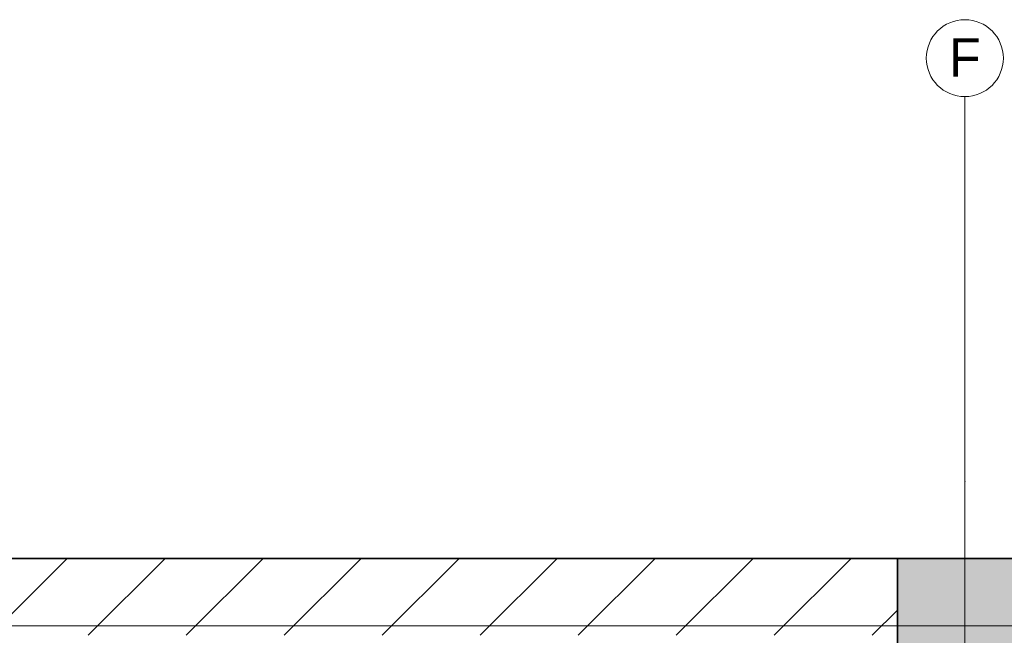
# Model space of a CAD drawing. Header units: inches. Extents: x -78787 to 29484, y -9517 to 23232.
# Tile 270 of 298: x 5877 to 8433, y 18018 to 19618. Entities that reach past the tile are written whole.
import ezdxf
from ezdxf.enums import TextEntityAlignment as Align

# ---------------------------------------------------------------- set-up
doc = ezdxf.new("R2010")
doc.units = ezdxf.units.IN
doc.header["$MEASUREMENT"] = 0
doc.linetypes.add('Dot & Dashed', pattern=[670.277762, 317.5, -176.388889, 0, -176.388874])
doc.linetypes.add('Hidden', pattern=[317.5, 211.666667, -105.833333])
doc.layers.add('Structural - Bearing', color=7, linetype='Continuous')
doc.layers.add('Structural - Grid', color=7, linetype='Continuous')
for name, color, linetype, lineweight in [('Structural - Bearing_Pen_No__1', 7, 'Continuous', 13), ('Structural - Bearing_Pen_No__20', 1, 'Continuous', 0), ('Structural - Bearing_Pen_No__27', 7, 'Continuous', 35)]:
    doc.layers.add(name, color=color, linetype=linetype, lineweight=lineweight)
for name, color, linetype, lineweight, true_color in [('Structural - Bearing_Pen_No__102', 7, 'Continuous', 13, 0xcccccc), ('Structural - Bearing_Pen_No__161', 7, 'Continuous', 13, 0x6a6a6a), ('Structural - Bearing_Pen_No__28', 7, 'Continuous', 35, 0xa80f02), ('Structural - Grid_Pen_No__81', 7, 'Continuous', 20, 0x6a6a6a)]:
    doc.layers.add(name, color=color, linetype=linetype, lineweight=lineweight, true_color=true_color)
doc.styles.add('GENERATED_STYLE_2', font='txt')

# ---------------------------------------------------------------- blocks, each defined once
blk = doc.blocks.new('Slab_1', base_point=(-47183.8, 14488))
at = {"layer": 'Structural - Bearing_Pen_No__1', "color": 7, "linetype": 'Continuous', "lineweight": 13, "flags": 128}
blk.add_lwpolyline([(-47183.8, 14488), (1166.2, 14488), (1166.2, 32488), (-317.2, 32488), (-317.2, 39238), (-26465.1, 39238), (-29183.8, 32838), (-47183.8, 32838)], close=True, dxfattribs=at)
blk = doc.blocks.new('Wall_3', base_point=(1166.2, 39238))
at = {"layer": 'Structural - Bearing', "linetype": 'Continuous', "lineweight": 0, "true_color": 0x000000}
h = blk.add_hatch(dxfattribs=at)
h.set_pattern_fill('MASONRY_BLOCK', color=18, style=0, pattern_type=2)
h.set_pattern_definition([(45, (0, 0), (-127.2792, 127.2792), [])])
h.paths.add_polyline_path([(-22833.8, 39038), (-17183.8, 39038), (-17183.8, 39238), (-22833.8, 39238)])
at = {"layer": 'Structural - Bearing_Pen_No__27', "color": 7, "linetype": 'Continuous', "lineweight": 35, "flags": 128}
blk.add_lwpolyline([(-17183.8, 39238), (-22833.8, 39238)], dxfattribs=at)
blk = doc.blocks.new('Column_39', base_point=(-17008.8, 39063))
at = {"layer": 'Structural - Bearing_Pen_No__161', "linetype": 'Continuous', "lineweight": 0, "true_color": 0x6a6a6a}
blk.add_hatch(color=251, dxfattribs=at).paths.add_polyline_path([(-16833.8, 38888), (-16833.8, 39238), (-17183.8, 39238), (-17183.8, 38888)])
at = {"layer": 'Structural - Bearing_Pen_No__20', "color": 1, "linetype": 'Continuous', "lineweight": 0}
for p, q in [((-17008.8, 39143), (-17008.8, 39318)), ((-17088.8, 39063), (-17263.8, 39063)), ((-16928.8, 39063), (-16753.8, 39063)), ((-17008.8, 38983), (-17008.8, 38808))]:
    blk.add_line(p, q, dxfattribs=at)
blk.add_point((-17008.8, 39063), dxfattribs=at)
at = {"layer": 'Structural - Bearing_Pen_No__28', "color": 14, "linetype": 'Continuous', "lineweight": 35, "true_color": 0xa80f02, "flags": 128}
blk.add_lwpolyline([(-16833.8, 38888), (-16833.8, 39238), (-17183.8, 39238), (-17183.8, 38888)], close=True, dxfattribs=at)
blk = doc.blocks.new('Standard grid marker')
at = {"layer": 'Structural - Grid_Pen_No__81', "color": 251, "linetype": 'Continuous', "lineweight": 20, "true_color": 0x6a6a6a}
blk.add_line((1000, 0), (51328.1, 0), dxfattribs=at)
at = {"layer": 'Structural - Grid_Pen_No__81', "color": 251, "lineweight": 20, "true_color": 0x6a6a6a, "style": 'GENERATED_STYLE_2'}
for tag, p in [('AC_MarkerText_1_0', (-100, -144)), ('AC_MarkerText_1_1', (52428.1, -144))]:
    blk.add_attdef(tag, text='', height=100, rotation=180, dxfattribs=at).set_placement(p, align=Align.TOP_CENTER)
blk = doc.blocks.new('Standard grid marker_2')
at = {"layer": 'Structural - Grid_Pen_No__81', "color": 251, "linetype": 'Continuous', "lineweight": 20, "true_color": 0x6a6a6a}
for p, q in [((1000, 0), (27734.9, 0)), ((27734.9, 0), (28734.9, 0))]:
    blk.add_line(p, q, dxfattribs=at)
blk.add_circle((28834.9, 0), 100, dxfattribs=at)
blk.add_point((27734.9, 0), dxfattribs=at)
blk.add_point((27734.9, 0), dxfattribs=at)
at = {"layer": 'Structural - Grid_Pen_No__81', "color": 251, "lineweight": 20, "true_color": 0x6a6a6a, "style": 'GENERATED_STYLE_2'}
for tag, p in [('AC_MarkerText_1_0', (-1.5, -46.7)), ('AC_MarkerText_1_1', (28933.4, -46.7))]:
    blk.add_attdef(tag, text='', height=100, rotation=270, dxfattribs=at).set_placement(p, align=Align.TOP_CENTER)
blk = doc.blocks.new('Beam_4', base_point=(-17008.8, 14663))
at = {"layer": 'Structural - Bearing_Pen_No__102', "color": 254, "linetype": 'Dot & Dashed', "lineweight": 13, "true_color": 0xcccccc}
blk.add_line((-17008.8, 14663), (-17008.8, 39096.2), dxfattribs=at)
blk = doc.blocks.new('Beam_14', base_point=(-23008.8, 39063))
at = {"layer": 'Structural - Bearing_Pen_No__102', "color": 254, "linetype": 'Hidden', "lineweight": 13, "true_color": 0xcccccc}
blk.add_line((-23008.8, 39238), (991.2, 39238), dxfattribs=at)
at = {"layer": 'Structural - Bearing_Pen_No__102', "color": 254, "linetype": 'Dot & Dashed', "lineweight": 13, "true_color": 0xcccccc}
blk.add_line((-23008.8, 39063), (991.2, 39063), dxfattribs=at)

msp = doc.modelspace()

# ---------------------------------------------------------------- block references
at = {"layer": 'Structural - Bearing', "color": 14, "lineweight": 35, "true_color": 0xa80f02}
msp.add_blockref('Column_39', (8330.93152, 18043.35514), dxfattribs=at)
at = {"layer": 'Structural - Bearing', "color": 7, "linetype": 'Continuous', "lineweight": 13}
msp.add_blockref('Slab_1', (-21844.06848, -6531.64486), dxfattribs=at)
at = {"layer": 'Structural - Bearing', "color": 254, "lineweight": 13, "true_color": 0xcccccc}
for name, p in [('Beam_14', (2330.93152, 18043.35514)), ('Beam_4', (8330.93152, -6356.64486))]:
    msp.add_blockref(name, p, dxfattribs=at)
at = {"layer": 'Structural - Bearing', "color": 7, "lineweight": 35}
msp.add_blockref('Wall_3', (26505.93152, 18218.35514), dxfattribs=at)
at = {"layer": 'Structural - Grid', "color": 8, "linetype": 'Continuous', "lineweight": 15}
ref = msp.add_blockref('Standard grid marker_2', (8330.93152, -9316.57065), dxfattribs=dict(at, zscale=1000, rotation=90))
ref.add_attrib('AC_MarkerText_1_1', 'F', dxfattribs={"layer": 'Structural - Grid_Pen_No__81', "color": 251, "lineweight": 20, "true_color": 0x6a6a6a, "height": 100, "rotation": 360, "style": 'GENERATED_STYLE_2'}).set_placement((8330.93152, 19570.17331), align=Align.TOP_CENTER)
at = {"layer": 'Structural - Grid', "color": 8, "linetype": 'Continuous', "lineweight": 15, "zscale": 1000, "rotation": 180}
msp.add_blockref('Standard grid marker', (29284.00379, 18043.35514), dxfattribs=at)

doc.saveas('drawing.dxf')
